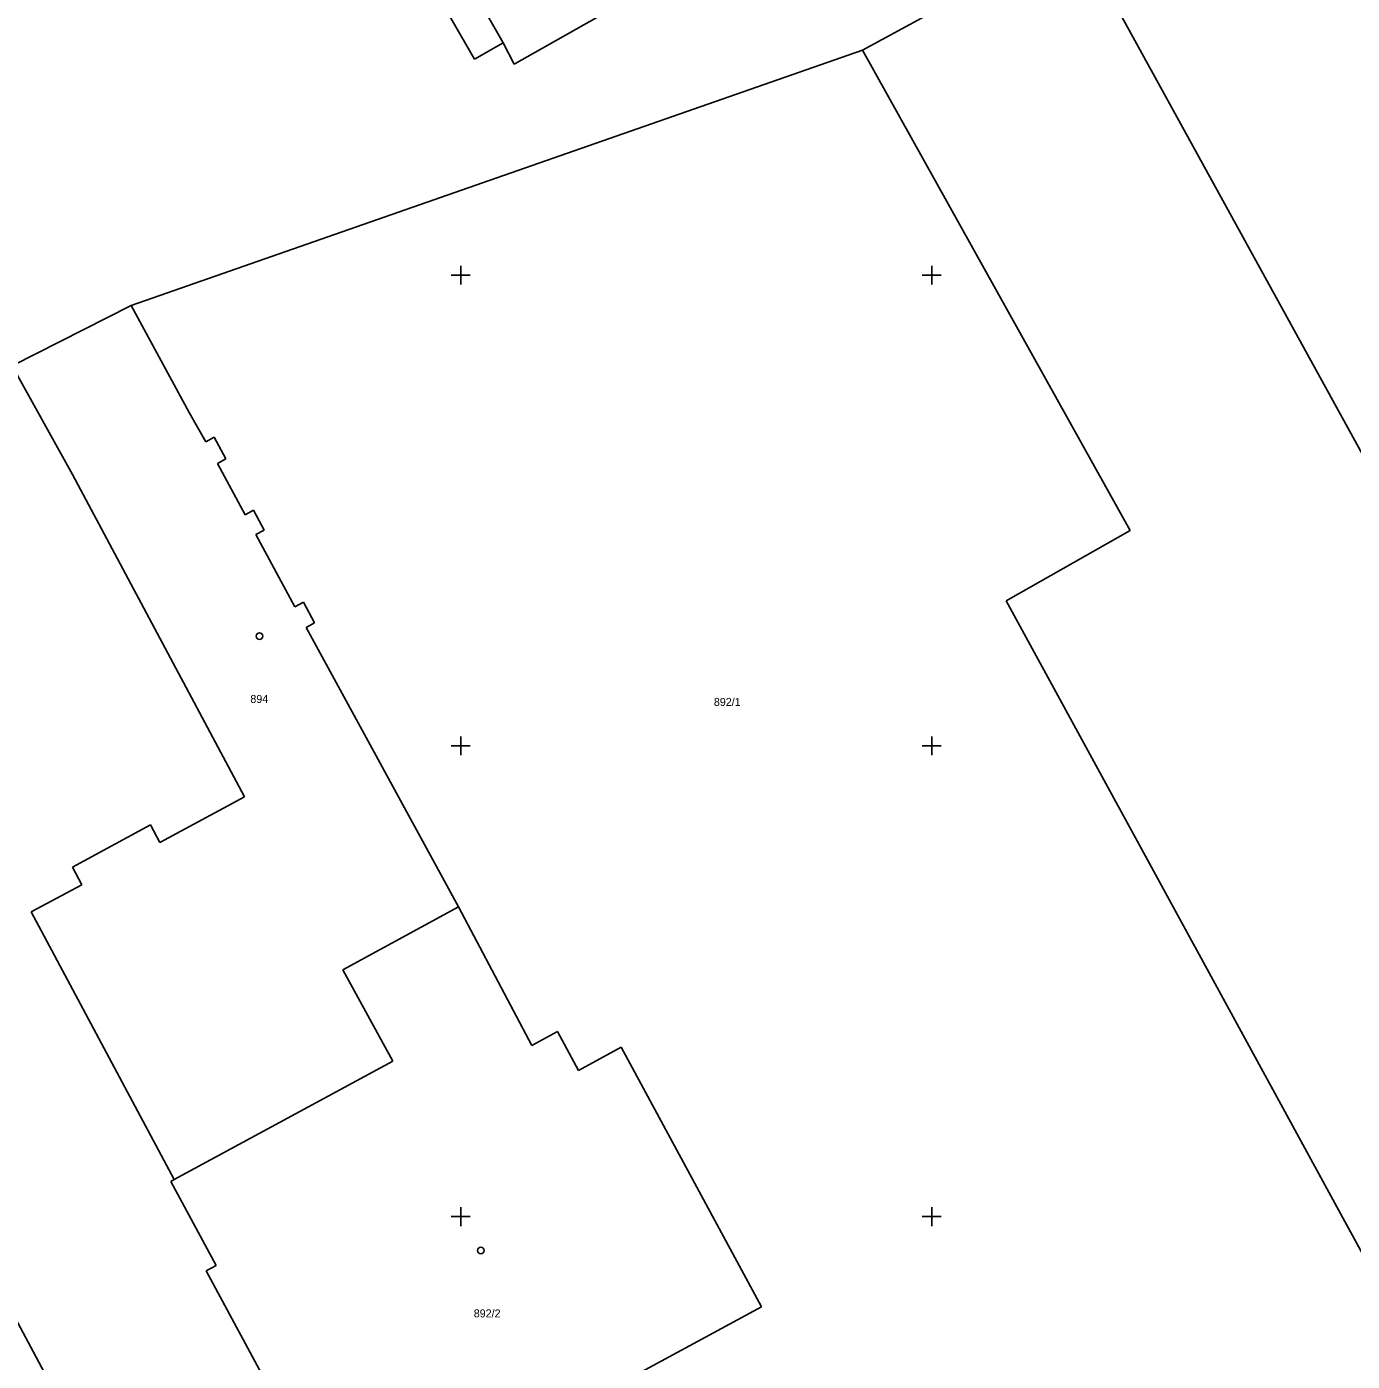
# Model space of a CAD drawing. Extents: x -702257 to -701487, y -1009871 to -1008841.
# Drawn here: x -701973 to -701902.7, y -1009732.7 to -1009661.8 of the extents above; entities that cross this region are included whole.
import ezdxf

# ---------------------------------------------------------------- set-up
doc = ezdxf.new("R2010")
doc.units = 0
for name, color, linetype in [('Z_hektometricka_sit', 7, 'Continuous'), ('Z_katastr_cisla_pozemkova', 7, 'Continuous'), ('Z_katastr_cisla_stavebni', 7, 'Continuous'), ('Z_katastr_hranice', 7, 'Continuous'), ('Z_katastr_vnitrni_kresba', 7, 'Continuous'), ('Z_katastr_znacky_budov', 7, 'Continuous')]:
    doc.layers.add(name, color=color, linetype=linetype)

msp = doc.modelspace()

# ---------------------------------------------------------------- linework, layer by layer
at = {"layer": 'Z_hektometricka_sit'}
for p, q in [((-701950, -1009674.5), (-701950, -1009675.5)), ((-701950, -1009674.5), (-701950, -1009675.5)), ((-701925, -1009674.5), (-701925, -1009675.5)), ((-701925, -1009674.5), (-701925, -1009675.5)), ((-701950.5, -1009675), (-701949.5, -1009675)), ((-701950.5, -1009675), (-701949.5, -1009675)), ((-701925.5, -1009675), (-701924.5, -1009675)), ((-701925.5, -1009675), (-701924.5, -1009675)), ((-701950, -1009699.5), (-701950, -1009700.5)), ((-701925, -1009699.5), (-701925, -1009700.5)), ((-701950.5, -1009700), (-701949.5, -1009700)), ((-701925.5, -1009700), (-701924.5, -1009700)), ((-701950.5, -1009725), (-701949.5, -1009725)), ((-701950, -1009724.5), (-701950, -1009725.5)), ((-701925.5, -1009725), (-701924.5, -1009725)), ((-701925, -1009724.5), (-701925, -1009725.5))]:
    msp.add_line(p, q, dxfattribs=at)
at = {"layer": 'Z_katastr_hranice'}
for p, q in [((-701956.63, -1009650.74), (-701949.27, -1009663.53)), ((-701928.67, -1009663.05), (-701917.32, -1009656.87)), ((-701917.32, -1009656.87), (-701897.9, -1009692.25)), ((-701947.17, -1009663.79), (-701942.77, -1009661.32)), ((-701928.67, -1009663.05), (-701967.5, -1009676.61)), ((-701949.27, -1009663.53), (-701947.75, -1009662.67)), ((-701947.75, -1009662.67), (-701947.17, -1009663.79)), ((-701914.47, -1009688.56), (-701928.67, -1009663.05)), ((-701973.82, -1009679.81), (-701967.5, -1009676.61)), ((-701967.5, -1009676.61), (-701964.41, -1009682.3)), ((-701970.61, -1009685.58), (-701973.82, -1009679.81)), ((-701964.41, -1009682.3), (-701963.53, -1009683.85)), ((-701963.53, -1009683.85), (-701963.09, -1009683.61)), ((-701963.09, -1009683.61), (-701962.47, -1009684.76)), ((-701962.47, -1009684.76), (-701962.91, -1009685)), ((-701962.91, -1009685), (-701961.44, -1009687.73)), ((-701961.48, -1009702.7), (-701970.61, -1009685.58)), ((-701961.44, -1009687.73), (-701961, -1009687.49)), ((-701961, -1009687.49), (-701960.43, -1009688.55)), ((-701960.43, -1009688.55), (-701960.87, -1009688.78)), ((-701960.87, -1009688.78), (-701958.8, -1009692.61)), ((-701921.05, -1009692.3), (-701914.47, -1009688.56)), ((-701958.8, -1009692.61), (-701958.35, -1009692.37)), ((-701958.35, -1009692.37), (-701957.76, -1009693.47)), ((-701899.25, -1009732.27), (-701921.05, -1009692.3)), ((-701957.76, -1009693.47), (-701958.2, -1009693.71)), ((-701958.2, -1009693.71), (-701950.12, -1009708.54)), ((-701965.97, -1009705.13), (-701961.48, -1009702.7)), ((-701970.61, -1009706.44), (-701966.47, -1009704.2)), ((-701966.47, -1009704.2), (-701965.97, -1009705.13)), ((-701970.11, -1009707.37), (-701970.61, -1009706.44)), ((-701972.8, -1009708.81), (-701970.11, -1009707.37)), ((-701950.12, -1009708.54), (-701956.25, -1009711.9)), ((-701950.12, -1009708.54), (-701946.22, -1009715.91)), ((-701965.21, -1009723.03), (-701972.8, -1009708.81)), ((-701956.25, -1009711.9), (-701953.6, -1009716.75)), ((-701982.01, -1009714.74), (-701934.85, -1009803)), ((-701946.22, -1009715.91), (-701944.86, -1009715.17)), ((-701944.86, -1009715.17), (-701943.74, -1009717.24)), ((-701943.74, -1009717.24), (-701941.49, -1009716)), ((-701941.49, -1009716), (-701934.04, -1009729.79)), ((-701953.6, -1009716.75), (-701965.21, -1009723.03)), ((-701965.39, -1009723.13), (-701965.21, -1009723.03)), ((-701962.98, -1009727.59), (-701965.39, -1009723.13)), ((-701963.51, -1009727.88), (-701962.98, -1009727.59)), ((-701956.05, -1009741.69), (-701963.51, -1009727.88)), ((-701934.04, -1009729.79), (-701956.05, -1009741.69))]:
    msp.add_line(p, q, dxfattribs=at)
at = {"layer": 'Z_katastr_vnitrni_kresba'}
msp.add_line((-701955.02, -1009649.82), (-701947.75, -1009662.67), dxfattribs=at)
at = {"layer": 'Z_katastr_znacky_budov'}
for centre in [(-701960.687, -1009694.169), (-701948.927, -1009726.799)]:
    msp.add_circle(centre, 0.175, dxfattribs=at)

# ---------------------------------------------------------------- texts
at = {"layer": 'Z_katastr_cisla_pozemkova'}
msp.add_text('892/1', height=0.425, dxfattribs=at).set_placement((-701936.562, -1009697.879))
at = {"layer": 'Z_katastr_cisla_stavebni'}
for s, p in [('894', (-701961.168, -1009697.72)), ('892/2', (-701949.308, -1009730.35))]:
    msp.add_text(s, height=0.425, dxfattribs=at).set_placement(p)

doc.saveas('drawing.dxf')
